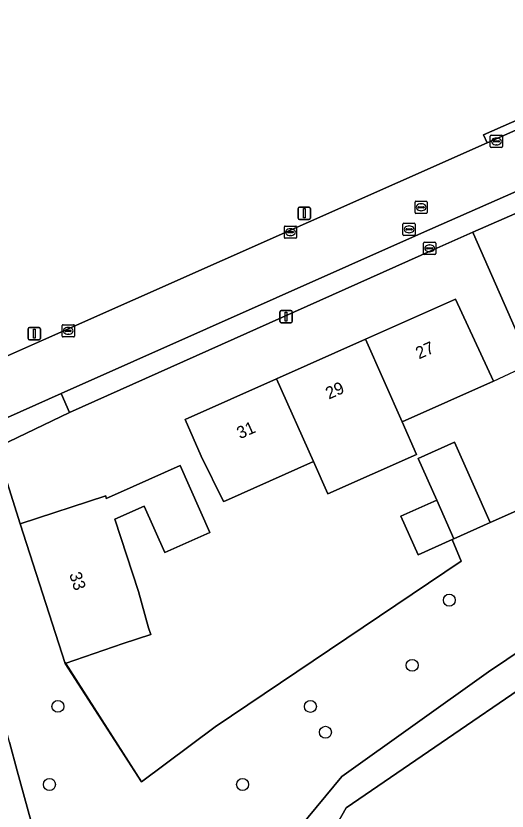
# Model space of a CAD drawing. Extents: x 156661 to 157576, y 383570 to 384425.
# Drawn here: x 157162.1 to 157202.3, y 383806.8 to 383871.8 of the extents above; entities that cross this region are included whole.
import ezdxf

# ---------------------------------------------------------------- set-up
doc = ezdxf.new("R2010")
doc.units = 0
for name, color, linetype in [('IMGEO_Boom', 7, 'Continuous'), ('IMGEO_Brandkraan', 7, 'Continuous'), ('IMGEO_Erf', 7, 'Continuous'), ('IMGEO_Groenvoorziening', 7, 'Continuous'), ('IMGEO_Hek', 7, 'Continuous'), ('IMGEO_Kolk', 7, 'Continuous'), ('IMGEO_Lichtmast', 7, 'Continuous'), ('IMGEO_Oever', 7, 'Continuous'), ('IMGEO_Pand', 7, 'Continuous'), ('IMGEO_Pand_nummerreeks', 7, 'Continuous'), ('IMGEO_Rijbaan_lokaal_open', 7, 'Continuous'), ('IMGEO_Rioolput', 7, 'Continuous'), ('IMGEO_Voetpad_halfverhard', 7, 'Continuous'), ('IMGEO_Voetpad_open', 7, 'Continuous'), ('IMGEO_Waterloop', 7, 'Continuous')]:
    doc.layers.add(name, color=color, linetype=linetype)

msp = doc.modelspace()

# ---------------------------------------------------------------- linework, layer by layer
at = {"layer": 'IMGEO_Boom'}
for centre in [(157197.524, 383824.075), (157194.484, 383818.748), (157165.502, 383815.396), (157186.159, 383815.386), (157187.391, 383813.275), (157164.807, 383809.008), (157180.61, 383809.007)]:
    msp.add_circle(centre, 0.489, dxfattribs=at)
at = {"layer": 'IMGEO_Brandkraan'}
for p, q in [((157195.411, 383852.406), (157195.411, 383853.258)), ((157195.486, 383853.332), (157196.338, 383853.332)), ((157195.67, 383852.826), (157195.67, 383852.838)), ((157196.108, 383852.789), (157195.71, 383852.789)), ((157195.713, 383852.875), (157196.111, 383852.875)), ((157195.899, 383853.112), (157195.924, 383853.112)), ((157196.154, 383852.838), (157196.154, 383852.826)), ((157196.412, 383853.258), (157196.412, 383852.406)), ((157196.338, 383852.332), (157195.486, 383852.332)), ((157195.922, 383852.552), (157195.897, 383852.552))]:
    msp.add_line(p, q, dxfattribs=at)
for points in [[(157195.411, 383852.406), (157195.411, 383853.258)], [(157195.486, 383853.332), (157196.338, 383853.332)], [(157196.412, 383853.258), (157196.412, 383852.406)], [(157196.338, 383852.332), (157195.486, 383852.332)]]:
    msp.add_lwpolyline(points, dxfattribs=at)
for centre, radius, start, end in [((157195.488, 383853.256), 0.0765, 91.55205, 178.44795), ((157195.488, 383853.256), 0.0765, 91.55205, 178.44795), ((157195.71, 383852.835), 0.0403, 85.87752, 175.75265), ((157195.707, 383852.825), 0.0366, 178.93798, 274.71019), ((157196.111, 383852.832), 0.043, 264.86636, 352.45326), ((157196.115, 383852.837), 0.0386, 1.73085, 96.63898), ((157196.336, 383853.256), 0.0765, 1.55205, 88.44795), ((157196.336, 383853.256), 0.0765, 1.55205, 88.44795), ((157195.488, 383852.408), 0.0765, 181.55205, 268.44795), ((157195.488, 383852.408), 0.0765, 181.55205, 268.44795), ((157196.336, 383852.408), 0.0765, 271.55205, 358.44795), ((157196.336, 383852.408), 0.0765, 271.55205, 358.44795)]:
    msp.add_arc(centre, radius, start, end, dxfattribs=at)
for centre, major_axis, ratio, start_param, end_param in [((157195.898, 383852.832), (-0.387, 0.002), 0.722429, 4.712389, 7.853982), ((157195.923, 383852.832), (-0.39, 0.002), 0.717154, 1.570796, 4.712389)]:
    msp.add_ellipse(centre, major_axis=major_axis, ratio=ratio, start_param=start_param, end_param=end_param, dxfattribs=at)
at = {"layer": 'IMGEO_Erf'}
msp.add_lwpolyline([(157160.414, 383836.55), (157162.399, 383830.305), (157169.407, 383832.596), (157169.459, 383832.385), (157170.373, 383832.791), (157175.515, 383835.08), (157177.927, 383829.605), (157174.246, 383827.965), (157172.557, 383831.756), (157170.169, 383830.692), (157172.08, 383824.782), (157172.919, 383821.821), (157173.099, 383821.272), (157170.847, 383820.534), (157166.087, 383818.909), (157172.345, 383809.218), (157178.373, 383813.716), (157198.498, 383827.273), (157197.76, 383829.022), (157194.969, 383827.778), (157193.563, 383830.933), (157196.491, 383832.238), (157194.98, 383835.665), (157197.943, 383836.985), (157199.468, 383833.565), (157200.875, 383830.41), (157208.411, 383833.785), (157199.506, 383854.014), (157199.451, 383854.14), (157196.244, 383852.736), (157166.456, 383839.4), (157160.744, 383836.697)], dxfattribs=at)
msp.add_lwpolyline([(157186.402, 383835.408), (157179.218, 383832.206), (157179.038, 383832.126), (157177.225, 383835.84), (157175.902, 383838.828), (157183.381, 383842.162), (157190.679, 383845.415), (157198.02, 383848.688), (157201.148, 383841.98), (157193.665, 383838.645), (157194.835, 383835.992), (157187.586, 383832.761)], close=True, dxfattribs=at)
at = {"layer": 'IMGEO_Groenvoorziening'}
for points in [[(157154.951, 383841.199), (157164.329, 383845.363), (157200.633, 383861.445), (157200.322, 383862.1), (157207.433, 383865.249), (157222.293, 383871.829), (157222.581, 383871.155), (157224.476, 383866.975), (157222.739, 383866.221), (157224.821, 383861.539), (157222.31, 383860.444), (157220.148, 383859.469), (157213.207, 383856.411), (157211.078, 383855.444), (157206.883, 383853.585), (157207.61, 383852.057), (157210.636, 383854.294), (157220.927, 383858.112), (157231.628, 383863.912), (157233.822, 383861.169)], [(157270.398, 383870.404), (157216.576, 383833.212), (157216.463, 383833.449), (157212.163, 383830.517), (157210.839, 383833.436), (157203.701, 383849.168), (157207.61, 383852.057), (157206.883, 383853.585), (157206.41, 383853.376), (157205.01, 383856.572), (157199.451, 383854.14), (157199.506, 383854.014), (157208.411, 383833.785), (157200.875, 383830.41), (157197.885, 383829.077), (157197.76, 383829.022), (157198.498, 383827.273), (157178.373, 383813.716), (157172.345, 383809.218), (157166.087, 383818.909), (157162.399, 383830.305), (157160.414, 383836.55)], [(157176.23, 383791.118), (157179.679, 383798.848), (157182.578, 383802.216), (157188.731, 383809.668), (157200.729, 383818.214), (157256.426, 383855.642)], [(157160.744, 383836.697), (157166.456, 383839.4), (157165.775, 383840.978), (157155.906, 383836.57)], [(157161.525, 383812.481), (157162.178, 383810.117), (157164.196, 383802.809)]]:
    msp.add_lwpolyline(points, dxfattribs=at)
at = {"layer": 'IMGEO_Hek'}
for points in [[(157201.148, 383841.98), (157204.179, 383843.399), (157208.411, 383833.785), (157200.875, 383830.41)], [(157166.095, 383818.977), (157172.345, 383809.218), (157178.373, 383813.716), (157198.498, 383827.273), (157197.76, 383829.022)]]:
    msp.add_lwpolyline(points, dxfattribs=at)
at = {"layer": 'IMGEO_Kolk'}
for p, q in [((157200.879, 383861.143), (157200.879, 383861.995)), ((157200.954, 383862.069), (157201.806, 383862.069)), ((157201.367, 383861.849), (157201.392, 383861.849)), ((157201.88, 383861.995), (157201.88, 383861.143)), ((157201.138, 383861.563), (157201.138, 383861.575)), ((157201.576, 383861.526), (157201.178, 383861.526)), ((157201.181, 383861.612), (157201.579, 383861.612)), ((157201.39, 383861.289), (157201.365, 383861.289)), ((157201.622, 383861.575), (157201.622, 383861.563)), ((157201.806, 383861.069), (157200.954, 383861.069)), ((157184.102, 383854.654), (157184.954, 383854.654)), ((157184.027, 383853.728), (157184.027, 383854.58)), ((157184.286, 383854.148), (157184.286, 383854.16)), ((157184.724, 383854.111), (157184.326, 383854.111)), ((157184.329, 383854.197), (157184.727, 383854.197)), ((157184.515, 383854.434), (157184.54, 383854.434)), ((157184.77, 383854.16), (157184.77, 383854.148)), ((157185.028, 383854.58), (157185.028, 383853.728)), ((157184.954, 383853.654), (157184.102, 383853.654)), ((157184.538, 383853.874), (157184.513, 383853.874)), ((157165.843, 383845.661), (157165.843, 383846.513)), ((157165.918, 383846.587), (157166.77, 383846.587)), ((157166.331, 383846.367), (157166.356, 383846.367)), ((157166.844, 383846.513), (157166.844, 383845.661)), ((157166.77, 383845.587), (157165.918, 383845.587)), ((157166.102, 383846.081), (157166.102, 383846.093)), ((157166.54, 383846.044), (157166.142, 383846.044)), ((157166.145, 383846.13), (157166.543, 383846.13)), ((157166.354, 383845.807), (157166.329, 383845.807)), ((157166.586, 383846.093), (157166.586, 383846.081))]:
    msp.add_line(p, q, dxfattribs=at)
for points in [[(157200.879, 383861.143), (157200.879, 383861.995)], [(157200.954, 383862.069), (157201.806, 383862.069)], [(157201.88, 383861.995), (157201.88, 383861.143)], [(157201.806, 383861.069), (157200.954, 383861.069)], [(157184.102, 383854.654), (157184.954, 383854.654)], [(157184.027, 383853.728), (157184.027, 383854.58)], [(157185.028, 383854.58), (157185.028, 383853.728)], [(157184.954, 383853.654), (157184.102, 383853.654)], [(157165.843, 383845.661), (157165.843, 383846.513)], [(157165.918, 383846.587), (157166.77, 383846.587)], [(157166.844, 383846.513), (157166.844, 383845.661)], [(157166.77, 383845.587), (157165.918, 383845.587)]]:
    msp.add_lwpolyline(points, dxfattribs=at)
for centre, radius, start, end in [((157200.956, 383861.993), 0.0765, 91.55205, 178.44795), ((157200.956, 383861.993), 0.0765, 91.55205, 178.44795), ((157201.804, 383861.993), 0.0765, 1.55205, 88.44795), ((157201.804, 383861.993), 0.0765, 1.55205, 88.44795), ((157201.178, 383861.572), 0.0403, 85.87752, 175.75265), ((157201.175, 383861.562), 0.0366, 178.93798, 274.71019), ((157201.579, 383861.569), 0.043, 264.86636, 352.45326), ((157201.583, 383861.574), 0.0386, 1.73085, 96.63898), ((157200.956, 383861.145), 0.0765, 181.55205, 268.44795), ((157200.956, 383861.145), 0.0765, 181.55205, 268.44795), ((157201.804, 383861.145), 0.0765, 271.55205, 358.44795), ((157201.804, 383861.145), 0.0765, 271.55205, 358.44795), ((157184.104, 383854.578), 0.0765, 91.55205, 178.44795), ((157184.104, 383854.578), 0.0765, 91.55205, 178.44795), ((157184.952, 383854.578), 0.0765, 1.55205, 88.44795), ((157184.952, 383854.578), 0.0765, 1.55205, 88.44795), ((157184.326, 383854.157), 0.0403, 85.87752, 175.75265), ((157184.323, 383854.147), 0.0366, 178.93798, 274.71019), ((157184.727, 383854.154), 0.043, 264.86636, 352.45326), ((157184.731, 383854.159), 0.0386, 1.73085, 96.63898), ((157184.104, 383853.73), 0.0765, 181.55205, 268.44795), ((157184.104, 383853.73), 0.0765, 181.55205, 268.44795), ((157184.952, 383853.73), 0.0765, 271.55205, 358.44795), ((157184.952, 383853.73), 0.0765, 271.55205, 358.44795), ((157165.92, 383846.511), 0.0765, 91.55205, 178.44795), ((157165.92, 383846.511), 0.0765, 91.55205, 178.44795), ((157166.768, 383846.511), 0.0765, 1.55205, 88.44795), ((157166.768, 383846.511), 0.0765, 1.55205, 88.44795), ((157165.92, 383845.663), 0.0765, 181.55205, 268.44795), ((157165.92, 383845.663), 0.0765, 181.55205, 268.44795), ((157166.142, 383846.09), 0.0403, 85.87752, 175.75265), ((157166.139, 383846.08), 0.0366, 178.93798, 274.71019), ((157166.543, 383846.087), 0.043, 264.86636, 352.45326), ((157166.547, 383846.092), 0.0386, 1.73085, 96.63898), ((157166.768, 383845.663), 0.0765, 271.55205, 358.44795), ((157166.768, 383845.663), 0.0765, 271.55205, 358.44795)]:
    msp.add_arc(centre, radius, start, end, dxfattribs=at)
for centre, major_axis, ratio, start_param, end_param in [((157201.366, 383861.569), (-0.387, 0.002), 0.722429, 4.712389, 7.853982), ((157201.391, 383861.569), (-0.39, 0.002), 0.717154, 1.570796, 4.712389), ((157184.514, 383854.154), (-0.387, 0.002), 0.722429, 4.712389, 7.853982), ((157184.539, 383854.154), (-0.39, 0.002), 0.717154, 1.570796, 4.712389), ((157166.33, 383846.087), (-0.387, 0.002), 0.722429, 4.712389, 7.853982), ((157166.355, 383846.087), (-0.39, 0.002), 0.717154, 1.570796, 4.712389)]:
    msp.add_ellipse(centre, major_axis=major_axis, ratio=ratio, start_param=start_param, end_param=end_param, dxfattribs=at)
at = {"layer": 'IMGEO_Lichtmast'}
for p, q in [((157185.164, 383855.299), (157185.164, 383856.099)), ((157185.164, 383856.099), (157185.164, 383855.299)), ((157185.264, 383856.199), (157186.054, 383856.199)), ((157186.054, 383856.199), (157185.264, 383856.199)), ((157186.154, 383856.099), (157186.154, 383855.299)), ((157186.154, 383855.299), (157186.154, 383856.099)), ((157186.054, 383855.199), (157185.264, 383855.199)), ((157185.264, 383855.199), (157186.054, 383855.199)), ((157183.67, 383846.848), (157183.67, 383847.648)), ((157183.67, 383847.648), (157183.67, 383846.848)), ((157183.77, 383847.748), (157184.56, 383847.748)), ((157184.56, 383847.748), (157183.77, 383847.748)), ((157184.66, 383847.648), (157184.66, 383846.848)), ((157184.66, 383846.848), (157184.66, 383847.648)), ((157163.071, 383845.46), (157163.071, 383846.26)), ((157163.071, 383846.26), (157163.071, 383845.46)), ((157163.171, 383846.36), (157163.961, 383846.36)), ((157163.961, 383846.36), (157163.171, 383846.36)), ((157164.061, 383846.26), (157164.061, 383845.46)), ((157164.061, 383845.46), (157164.061, 383846.26)), ((157184.56, 383846.748), (157183.77, 383846.748)), ((157183.77, 383846.748), (157184.56, 383846.748)), ((157163.961, 383845.36), (157163.171, 383845.36)), ((157163.171, 383845.36), (157163.961, 383845.36))]:
    msp.add_line(p, q, dxfattribs=at)
for points in [[(157185.584, 383856.074), (157185.734, 383856.074), (157185.734, 383855.324), (157185.584, 383855.324), (157185.584, 383856.074)], [(157184.09, 383847.623), (157184.24, 383847.623), (157184.24, 383846.873), (157184.09, 383846.873), (157184.09, 383847.623)], [(157163.491, 383846.235), (157163.641, 383846.235), (157163.641, 383845.485), (157163.491, 383845.485), (157163.491, 383846.235)]]:
    msp.add_lwpolyline(points, dxfattribs=at)
for centre, start, end in [((157185.264, 383856.099), 90, 180), ((157185.264, 383856.099), 90, 180), ((157186.054, 383856.099), 0, 90), ((157186.054, 383856.099), 360, 90), ((157185.264, 383855.299), 180, 270), ((157185.264, 383855.299), 180, 270), ((157186.054, 383855.299), 270, 0), ((157186.054, 383855.299), 270, 0), ((157183.77, 383847.648), 90, 180), ((157183.77, 383847.648), 90, 180), ((157184.56, 383847.648), 0, 90), ((157184.56, 383847.648), 360, 90), ((157163.171, 383846.26), 90, 180), ((157163.171, 383846.26), 90, 180), ((157163.961, 383846.26), 0, 90), ((157163.961, 383846.26), 360, 90), ((157183.77, 383846.848), 180, 270), ((157183.77, 383846.848), 180, 270), ((157184.56, 383846.848), 270, 0), ((157184.56, 383846.848), 270, 0), ((157163.171, 383845.46), 180, 270), ((157163.171, 383845.46), 180, 270), ((157163.961, 383845.46), 270, 0), ((157163.961, 383845.46), 270, 0)]:
    msp.add_arc(centre, 0.1, start, end, dxfattribs=at)
at = {"layer": 'IMGEO_Oever'}
for points in [[(157279.723, 383859.455), (157277.981, 383860.796), (157276.244, 383861.75), (157275.122, 383862.323), (157274.334, 383862.441), (157256.426, 383855.642), (157200.729, 383818.214), (157188.731, 383809.668), (157182.578, 383802.216), (157179.679, 383798.848), (157176.23, 383791.118)], [(157182.135, 383794.809), (157189.081, 383807.099), (157257.73, 383854.013), (157274.118, 383859.963), (157277.375, 383858.731), (157278.988, 383858.744), (157279.723, 383859.455)]]:
    msp.add_lwpolyline(points, dxfattribs=at)
at = {"layer": 'IMGEO_Pand'}
for points in [[(157198.02, 383848.688), (157190.679, 383845.415), (157193.665, 383838.645), (157201.148, 383841.98)], [(157190.679, 383845.415), (157183.381, 383842.162), (157186.402, 383835.408), (157187.586, 383832.761), (157194.835, 383835.992), (157193.665, 383838.645)], [(157183.381, 383842.162), (157175.902, 383838.828), (157177.225, 383835.84), (157179.038, 383832.126), (157179.218, 383832.206), (157186.402, 383835.408)], [(157199.468, 383833.565), (157197.943, 383836.985), (157194.98, 383835.665), (157196.491, 383832.238), (157197.885, 383829.077), (157200.875, 383830.41)], [(157170.169, 383830.692), (157172.557, 383831.756), (157174.246, 383827.965), (157177.927, 383829.605), (157175.515, 383835.08), (157170.373, 383832.791), (157169.459, 383832.385), (157169.407, 383832.596), (157162.399, 383830.305), (157166.087, 383818.909), (157170.847, 383820.534), (157173.099, 383821.272), (157172.919, 383821.821), (157172.08, 383824.782)], [(157197.885, 383829.077), (157196.491, 383832.238), (157193.563, 383830.933), (157194.969, 383827.778), (157197.76, 383829.022)]]:
    msp.add_lwpolyline(points, close=True, dxfattribs=at)
at = {"layer": 'IMGEO_Rijbaan_lokaal_open'}
for points in [[(157195.261, 383854.066), (157203.743, 383857.815), (157209.005, 383860.154), (157211.163, 383861.098), (157218.09, 383864.153), (157220.273, 383865.112), (157222.739, 383866.221), (157224.476, 383866.975), (157222.581, 383871.155), (157200.633, 383861.445), (157164.329, 383845.363), (157154.951, 383841.199), (157154.389, 383841.05), (157153.812, 383840.967), (157153.156, 383840.918), (157152.032, 383841.081), (157151.722, 383841.182), (157151.588, 383841.225)], [(157155.023, 383836.109), (157155.154, 383836.189), (157155.906, 383836.57), (157165.775, 383840.978), (157195.261, 383854.066)]]:
    msp.add_lwpolyline(points, dxfattribs=at)
at = {"layer": 'IMGEO_Rioolput'}
for p, q in [((157194.718, 383855.761), (157194.718, 383856.613)), ((157194.793, 383856.687), (157195.645, 383856.687)), ((157195.719, 383856.613), (157195.719, 383855.761)), ((157194.977, 383856.181), (157194.977, 383856.193)), ((157195.415, 383856.144), (157195.017, 383856.144)), ((157195.02, 383856.23), (157195.418, 383856.23)), ((157195.206, 383856.467), (157195.231, 383856.467)), ((157195.461, 383856.193), (157195.461, 383856.181)), ((157195.645, 383855.687), (157194.793, 383855.687)), ((157195.229, 383855.907), (157195.204, 383855.907)), ((157193.733, 383853.959), (157193.733, 383854.811)), ((157193.808, 383854.885), (157194.66, 383854.885)), ((157194.221, 383854.665), (157194.246, 383854.665)), ((157194.734, 383854.811), (157194.734, 383853.959)), ((157193.992, 383854.379), (157193.992, 383854.391)), ((157194.43, 383854.342), (157194.032, 383854.342)), ((157194.035, 383854.428), (157194.433, 383854.428)), ((157194.244, 383854.105), (157194.219, 383854.105)), ((157194.476, 383854.391), (157194.476, 383854.379)), ((157194.66, 383853.885), (157193.808, 383853.885))]:
    msp.add_line(p, q, dxfattribs=at)
for points in [[(157194.718, 383855.761), (157194.718, 383856.613)], [(157194.793, 383856.687), (157195.645, 383856.687)], [(157195.719, 383856.613), (157195.719, 383855.761)], [(157195.645, 383855.687), (157194.793, 383855.687)], [(157193.733, 383853.959), (157193.733, 383854.811)], [(157193.808, 383854.885), (157194.66, 383854.885)], [(157194.734, 383854.811), (157194.734, 383853.959)], [(157194.66, 383853.885), (157193.808, 383853.885)]]:
    msp.add_lwpolyline(points, dxfattribs=at)
for centre, radius, start, end in [((157194.795, 383856.611), 0.0765, 91.55205, 178.44795), ((157194.795, 383856.611), 0.0765, 91.55205, 178.44795), ((157195.643, 383856.611), 0.0765, 1.55205, 88.44795), ((157195.643, 383856.611), 0.0765, 1.55205, 88.44795), ((157195.017, 383856.19), 0.0403, 85.87752, 175.75265), ((157195.014, 383856.18), 0.0366, 178.93798, 274.71019), ((157195.418, 383856.187), 0.043, 264.86636, 352.45326), ((157195.422, 383856.192), 0.0386, 1.73085, 96.63898), ((157194.795, 383855.763), 0.0765, 181.55205, 268.44795), ((157194.795, 383855.763), 0.0765, 181.55205, 268.44795), ((157195.643, 383855.763), 0.0765, 271.55205, 358.44795), ((157195.643, 383855.763), 0.0765, 271.55205, 358.44795), ((157193.81, 383854.809), 0.0765, 91.55205, 178.44795), ((157193.81, 383854.809), 0.0765, 91.55205, 178.44795), ((157194.658, 383854.809), 0.0765, 1.55205, 88.44795), ((157194.658, 383854.809), 0.0765, 1.55205, 88.44795), ((157194.032, 383854.388), 0.0403, 85.87752, 175.75265), ((157194.029, 383854.378), 0.0366, 178.93798, 274.71019), ((157194.433, 383854.385), 0.043, 264.86636, 352.45326), ((157194.437, 383854.39), 0.0386, 1.73085, 96.63898), ((157193.81, 383853.961), 0.0765, 181.55205, 268.44795), ((157193.81, 383853.961), 0.0765, 181.55205, 268.44795), ((157194.658, 383853.961), 0.0765, 271.55205, 358.44795), ((157194.658, 383853.961), 0.0765, 271.55205, 358.44795)]:
    msp.add_arc(centre, radius, start, end, dxfattribs=at)
for centre, major_axis, ratio, start_param, end_param in [((157195.205, 383856.187), (-0.387, 0.002), 0.722429, 4.712389, 7.853982), ((157195.23, 383856.187), (-0.39, 0.002), 0.717154, 1.570796, 4.712389), ((157194.22, 383854.385), (-0.387, 0.002), 0.722429, 4.712389, 7.853982), ((157194.245, 383854.385), (-0.39, 0.002), 0.717154, 1.570796, 4.712389)]:
    msp.add_ellipse(centre, major_axis=major_axis, ratio=ratio, start_param=start_param, end_param=end_param, dxfattribs=at)
at = {"layer": 'IMGEO_Voetpad_halfverhard'}
msp.add_lwpolyline([(157222.581, 383871.155), (157222.293, 383871.829), (157207.433, 383865.249), (157200.322, 383862.1), (157200.633, 383861.445)], close=True, dxfattribs=at)
at = {"layer": 'IMGEO_Voetpad_open'}
msp.add_lwpolyline([(157196.244, 383852.736), (157199.451, 383854.14), (157205.01, 383856.572), (157209.68, 383858.621), (157209.005, 383860.154), (157203.743, 383857.815), (157195.261, 383854.066), (157165.775, 383840.978), (157166.456, 383839.4)], close=True, dxfattribs=at)
msp.add_lwpolyline([(157164.196, 383802.809), (157162.178, 383810.117), (157161.525, 383812.481), (157158.13, 383824.776)], dxfattribs=at)
at = {"layer": 'IMGEO_Waterloop'}
msp.add_lwpolyline([(157214.991, 383799.721), (157269.71, 383837.399), (157280.266, 383851.42), (157281.601, 383853.814), (157281.258, 383856.42), (157281.068, 383856.615), (157279.137, 383858.592), (157278.988, 383858.744), (157277.375, 383858.731), (157274.118, 383859.963), (157257.73, 383854.013), (157189.081, 383807.099), (157182.135, 383794.809)], dxfattribs=at)

# ---------------------------------------------------------------- texts
at = {"layer": 'IMGEO_Pand_nummerreeks'}
for s, rotation, p in [('27', 24.01839, (157195.038, 383843.746)), ('29', 24.01839, (157187.667, 383840.461)), ('31', 24.01839, (157180.399, 383837.222)), ('33', 287.91618, (157166.411, 383826.194))]:
    msp.add_text(s, height=1, rotation=rotation, dxfattribs=at).set_placement(p)

doc.saveas('drawing.dxf')
